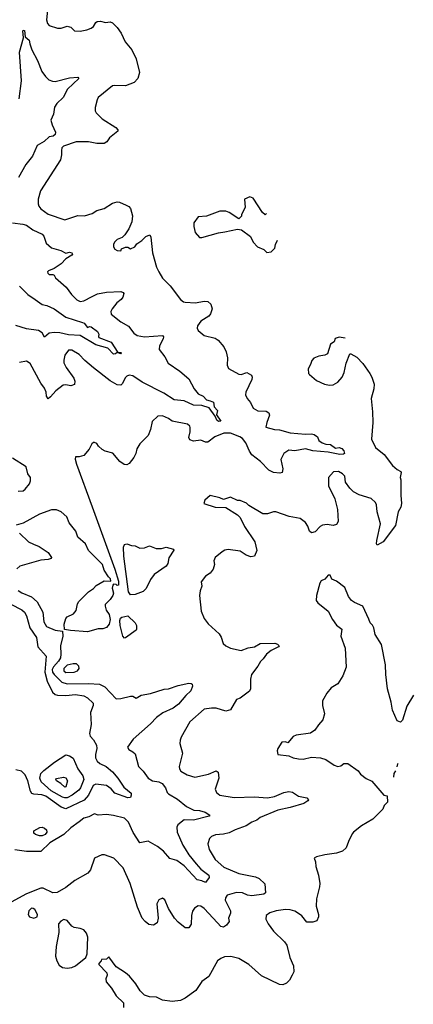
# Model space of a CAD drawing. Extents: x 1173029 to 1307123, y 522559 to 678521.
# Tile 401 of 623: x 1293897 to 1297198, y 566622 to 574867. Entities that reach past the tile are written whole.
import ezdxf

# ---------------------------------------------------------------- set-up
doc = ezdxf.new("R2010")
doc.units = 0

msp = doc.modelspace()

# ---------------------------------------------------------------- linework, layer by layer
at = {"layer": '0CON10XD'}
for points in [[(1294134.2, 574975), (1294122, 574865), (1294130, 574835), (1294145, 574820), (1294215, 574797.5), (1294245, 574797.5), (1294295, 574812), (1294315, 574808.8), (1294325.8, 574805.8), (1294357.5, 574775), (1294405, 574770), (1294458.8, 574781.2), (1294495, 574797.5), (1294515, 574811.2), (1294535, 574843.3), (1294547.7, 574852.3), (1294575, 574854), (1294616.1, 574843.9), (1294655, 574850), (1294675, 574842.5), (1294715, 574802.5), (1294746.7, 574755), (1294782.7, 574682.7), (1294837.1, 574615), (1294875, 574540), (1294900.8, 574425), (1294887.5, 574375), (1294857.2, 574342.8), (1294785.5, 574314.5), (1294695, 574317.1), (1294675, 574312.5), (1294555, 574216.7), (1294546, 574195), (1294528.8, 574131.2), (1294530, 574105), (1294537.9, 574087.9), (1294587.4, 574037.4), (1294704.1, 573964.1), (1294720, 573945), (1294721.2, 573935), (1294650.5, 573879.5), (1294626.7, 573845), (1294605, 573831.2), (1294545, 573830), (1294475, 573846), (1294370, 573845), (1294265, 573807.5), (1294251.1, 573795), (1294246.7, 573773.3), (1294247.8, 573735), (1294238.9, 573695), (1294072.3, 573435), (1294051.1, 573365), (1294050.6, 573325), (1294058.6, 573305), (1294075, 573284.2), (1294135, 573240), (1294275, 573192.5), (1294385, 573228), (1294440, 573225), (1294505, 573244.5), (1294545, 573269.5), (1294605, 573287.5), (1294675, 573332.3), (1294713.2, 573343.2), (1294735, 573339.5), (1294790, 573315), (1294813, 573303), (1294825.8, 573285), (1294842.5, 573225), (1294838, 573175), (1294811.4, 573115), (1294780, 573065), (1294755.6, 573044.4), (1294713.4, 573026.6), (1294692, 573005), (1294682.5, 572985), (1294684.2, 572965), (1294695, 572946.7), (1294715, 572933.8), (1294745, 572932.5), (1294751.7, 572948.3), (1294785, 572963.3), (1294805, 572962.5), (1294825, 572947.5), (1294863.3, 572965), (1294880.3, 572989.7), (1294922.4, 573017.6), (1294955, 573053.3), (1294987.5, 573065), (1294995.8, 573045.8), (1295011.5, 572915), (1295045.6, 572795.6), (1295064, 572755), (1295095, 572703.3), (1295159.3, 572639.3), (1295245, 572523.3), (1295270, 572505), (1295285, 572501.5), (1295372.7, 572497.3), (1295445, 572510), (1295475, 572508.6), (1295500, 572485), (1295511.8, 572445), (1295498.1, 572405), (1295484.5, 572385.5), (1295415, 572342), (1295388.8, 572305), (1295384.1, 572284.1), (1295393.3, 572265), (1295443, 572223), (1295535, 572200), (1295562.9, 572182.9), (1295608.8, 572128.8), (1295630, 572085), (1295640, 572035), (1295636, 571975), (1295647.5, 571947.5), (1295735, 571898.1), (1295755, 571895.8), (1295802.5, 571912.5), (1295840.7, 571890.7), (1295846.7, 571875), (1295843.8, 571855), (1295792.7, 571747.3), (1295792, 571725), (1295805, 571696.7), (1295832.7, 571662.7), (1295855, 571613.8), (1295895, 571590.8), (1295965, 571588), (1295987.5, 571575), (1295993.3, 571555), (1295968.8, 571495), (1295962.5, 571455), (1296034.5, 571434.5), (1296075, 571432.9), (1296165, 571407.1), (1296295, 571397.5), (1296345, 571400.5), (1296367.5, 571395), (1296393.8, 571375), (1296406.2, 571345), (1296434, 571325), (1296465, 571314), (1296505, 571311.5), (1296545, 571279.5), (1296575, 571284.6), (1296597.6, 571277.6), (1296616.2, 571256.2), (1296622, 571235), (1296611.7, 571228.3), (1296583.2, 571226.8), (1296484.7, 571245.3), (1296355, 571256.8), (1296295, 571273.2), (1296205, 571257.5), (1296155, 571261.5), (1296111.9, 571235), (1296085.8, 571185), (1296103.8, 571105), (1296097.5, 571075), (1296079.2, 571070.8), (1296025, 571074.6), (1295985.8, 571095), (1295917.5, 571167.5), (1295845, 571222.5), (1295823.1, 571255), (1295794.3, 571325), (1295765, 571359.2), (1295742.9, 571375), (1295666.2, 571403.8), (1295610, 571405), (1295533.8, 571375), (1295475, 571330.8), (1295455, 571330), (1295415, 571345.8), (1295355, 571338), (1295325, 571350), (1295315, 571370), (1295326, 571415), (1295326.4, 571453.6), (1295322.5, 571465), (1295305, 571480), (1295175.9, 571505.9), (1295145, 571528.8), (1295095, 571550), (1295055, 571548), (1295008.3, 571501.7), (1294994.2, 571435), (1294974.4, 571385.6), (1294904.3, 571315), (1294879.2, 571275), (1294870.8, 571235), (1294855, 571200), (1294815, 571150), (1294795, 571140), (1294772, 571142), (1294737.5, 571167.5), (1294677.3, 571237.3), (1294615, 571253.8), (1294587.7, 571267.7), (1294557.5, 571295), (1294545, 571317.5), (1294523, 571327), (1294515, 571327.5), (1294502.5, 571315), (1294478.3, 571271.7), (1294435, 571216.7), (1294395, 571206.2), (1294365, 571207.5), (1294363, 571187), (1294373.9, 571145), (1294505, 570788), (1294695, 570266.7), (1294725.8, 570165), (1294726.7, 570133.3), (1294715, 570130), (1294707, 570137), (1294685, 570140), (1294677.5, 570132.5), (1294673.9, 570106.1), (1294682.9, 570065), (1294676.9, 570045), (1294655, 570010.8), (1294615, 569970), (1294613.3, 569955), (1294623, 569923), (1294647.6, 569887.6), (1294655.4, 569845.4), (1294648.2, 569805), (1294625, 569776.7), (1294595, 569766.5), (1294555, 569766.7), (1294465, 569740.4), (1294322.1, 569752.1), (1294271.7, 569761.7), (1294270, 569805), (1294285, 569853.3), (1294295, 569866), (1294347.3, 569892.7), (1294370.8, 569919.2), (1294382.5, 569975), (1294394, 569995), (1294474.5, 570075.5), (1294515.5, 570104.5), (1294539.7, 570130.3), (1294605, 570168.8), (1294660, 570165), (1294657.5, 570185), (1294640.8, 570200.8), (1294606.6, 570256.6), (1294591.1, 570305), (1294475, 570423.3), (1294448.9, 570478.9), (1294383.3, 570535), (1294367.7, 570585), (1294311.8, 570655), (1294291.6, 570705), (1294245, 570746.8), (1294205.6, 570764.4), (1294165, 570763.6), (1294063.2, 570726.8), (1293925, 570651.9), (1293866.4, 570633.6)], [(1293892.5, 574205), (1293912.5, 574355), (1293895.7, 574595), (1293930, 574715), (1293922.9, 574775), (1293925, 574780), (1293937.3, 574777.3), (1293943.3, 574725), (1293975.9, 574695.9), (1293982.9, 574665), (1293999.2, 574615), (1294047.1, 574525), (1294081.4, 574435), (1294112.2, 574392.2), (1294141.2, 574365), (1294172.1, 574352.1), (1294195, 574350.8), (1294315, 574379.4), (1294385, 574386), (1294393.3, 574375), (1294298.9, 574285), (1294262.9, 574217.1), (1294209.4, 574165), (1294187.8, 574135), (1294179.4, 574075), (1294158.9, 574025), (1294168, 573988), (1294196, 573925), (1294194, 573905), (1294178.7, 573891.3), (1294145, 573887.1), (1294102.2, 573847.8), (1294044.2, 573815), (1294005, 573723.3), (1293949.2, 573655), (1293887.1, 573545)], [(1295966.6, 573243.7), (1295957, 573233), (1295933.9, 573253.9), (1295855, 573373.8), (1295826.4, 573383.6), (1295783.3, 573365), (1295787.5, 573295), (1295757.5, 573235), (1295757, 573223), (1295735, 573200), (1295653.6, 573253.6), (1295625, 573263.3), (1295575, 573263.3), (1295465, 573222.5), (1295393.9, 573216.1), (1295357.5, 573165), (1295356.7, 573135), (1295367.5, 573085), (1295405, 573042.5), (1295425, 573043.3), (1295565, 573083.8), (1295618.3, 573091.7), (1295725, 573112.5), (1295757, 573107), (1295832.7, 573052.7), (1295854.2, 573004.2), (1295892.5, 572965), (1295945, 572942.5), (1295968.3, 572918.3), (1296005, 572922.5), (1296037, 572953), (1296042.5, 572985), (1296060.4, 573020.8)], [(1293836.7, 573165), (1293923.6, 573156.4), (1293955, 573146.9), (1294006.4, 573106.4), (1294085, 573071.9), (1294100, 573055), (1294120, 572995), (1294165, 572957.1), (1294243.3, 572935), (1294285, 572911.1), (1294315, 572921.1), (1294334.3, 572915), (1294339.5, 572905), (1294335.4, 572894.6), (1294284.2, 572865), (1294245, 572824), (1294186.1, 572783.9), (1294137.5, 572765), (1294130, 572755), (1294133.8, 572745), (1294145, 572733.8), (1294175, 572733.3), (1294185, 572727.5), (1294196.1, 572706.1), (1294286.7, 572626.7), (1294330.8, 572565), (1294375, 572520.8), (1294405, 572508), (1294435, 572512), (1294505, 572548.8), (1294548.7, 572571.3), (1294625, 572586.5), (1294745, 572590), (1294764, 572584), (1294770, 572575), (1294762.9, 572545), (1294748.6, 572525), (1294712.8, 572497.2), (1294671.5, 572445), (1294660.5, 572425), (1294665, 572401.9), (1294745, 572337.5), (1294810.8, 572300.8), (1294853.4, 572243.4), (1294882.9, 572222.9), (1294945, 572212.1), (1295095, 572223.3), (1295102, 572212), (1295101.1, 572195), (1295070, 572135), (1295067.8, 572105), (1295114.4, 572045), (1295141.5, 571991.5), (1295240.8, 571925), (1295315, 571860), (1295361.2, 571775), (1295394, 571735), (1295435, 571713.8), (1295465, 571685.4), (1295495, 571676.1), (1295522.5, 571665), (1295528.6, 571625), (1295555.4, 571595), (1295548.4, 571558.4), (1295584.2, 571505), (1295565, 571503), (1295549.2, 571515), (1295537.4, 571547.4), (1295485, 571617.4), (1295425, 571637), (1295355, 571640.8), (1295275, 571677), (1295193.7, 571683.7), (1295105, 571740.5), (1294923.3, 571833.3), (1294845, 571885.5), (1294815, 571890), (1294795, 571882.9), (1294780.4, 571869.6), (1294758.3, 571821.7), (1294745, 571806), (1294715, 571808.8), (1294655, 571842.5), (1294515, 571953.3), (1294442.5, 572012.5), (1294395, 572064.4), (1294335, 572101.4), (1294305, 572101.2), (1294275, 572057.5), (1294266, 572015), (1294268, 571995), (1294285.8, 571955), (1294352, 571865), (1294358.3, 571841.7), (1294356.1, 571813.9), (1294325, 571800), (1294285, 571810), (1294261.7, 571808.3), (1294200.5, 571759.5), (1294155, 571708), (1294135, 571693.8), (1294120.8, 571715), (1294117.6, 571747.6), (1294105, 571782.5), (1294075, 571823.3), (1293985, 571988.8), (1293955, 572009.2), (1293895, 571996.9)], [(1293895.8, 572635.8), (1293965, 572567.3), (1294025.6, 572525), (1294085, 572483.8), (1294125, 572473.8), (1294185, 572445.6), (1294285, 572375.8), (1294423, 572333), (1294436.7, 572325), (1294465, 572290), (1294483, 572297), (1294495, 572294.5), (1294550, 572255), (1294560, 572235), (1294556.7, 572215), (1294561.2, 572205), (1294665, 572166.9), (1294720, 572080), (1294745, 572080), (1294750.8, 572075), (1294745, 572070), (1294715, 572080), (1294701.2, 572068.8), (1294685, 572067.9)], [(1294685, 572067.9), (1294637.2, 572117.2), (1294535, 572144.7), (1294405, 572223.5), (1294305, 572228.1), (1294235, 572245.4), (1294185, 572248.8), (1294145, 572241.2), (1294105, 572209.4), (1294084.3, 572245), (1294055.4, 572265.4), (1293955, 572277.8), (1293865, 572305.6)], [(1296625.6, 572200.7), (1296575, 572210), (1296543.6, 572196.4), (1296535, 572170), (1296505, 572150), (1296479.3, 572070.7), (1296455, 572057.5), (1296405, 572050), (1296365, 572032.5), (1296346.4, 572013.6), (1296335, 571980), (1296317.5, 571945), (1296320, 571905), (1296327.5, 571895), (1296387.5, 571845), (1296452.5, 571815), (1296495, 571806), (1296525, 571809.2), (1296565, 571832), (1296602, 571875), (1296618.3, 571911.7), (1296635, 571990), (1296665, 572070), (1296675, 572070), (1296725, 572042.5), (1296775, 571987.5), (1296833.3, 571905), (1296850, 571875), (1296870, 571815), (1296865.8, 571775), (1296844.2, 571695), (1296856.2, 571585), (1296858, 571495), (1296848.8, 571355), (1296880, 571285), (1296955, 571226), (1297023.7, 571133.7), (1297062, 571102), (1297093.3, 571085), (1297096.7, 571075), (1297087.5, 571035), (1297093, 571013), (1297093.9, 570886.1), (1297100, 570815), (1297093.8, 570785), (1297071.2, 570745), (1297047.9, 570632.1), (1296945.9, 570494.1), (1296895, 570467.5), (1296889.3, 570479.3), (1296891.2, 570505), (1296922.9, 570645), (1296895.6, 570745), (1296890.6, 570805), (1296881.4, 570825), (1296845, 570856.9), (1296745, 570890), (1296697.5, 570915), (1296665.4, 570945.4), (1296630.6, 570995), (1296625, 571043.8), (1296605, 571065.7), (1296570, 571085), (1296529.7, 571080.3), (1296486.2, 571035), (1296486, 570965), (1296538.6, 570855), (1296562, 570765), (1296568.8, 570665), (1296555, 570640), (1296525, 570631.2), (1296475, 570639.2), (1296436.6, 570633.4), (1296417.6, 570622.4), (1296375, 570578.8), (1296345, 570570), (1296326.2, 570585), (1296313.8, 570625), (1296295, 570656.7), (1296250.5, 570690.5), (1296156.3, 570706.3), (1296045, 570745.8), (1296025, 570745.8), (1295975, 570728.6), (1295935, 570729.2), (1295819.3, 570799.3), (1295798.3, 570818.3), (1295745, 570842.5), (1295725, 570842.5), (1295665, 570870), (1295605, 570850), (1295575, 570863.3), (1295495, 570882.5), (1295450, 570845), (1295440, 570815), (1295535, 570784), (1295625, 570782.5), (1295725, 570720), (1295745, 570697.5), (1295782.6, 570622.6), (1295868, 570495), (1295886.2, 570423.8), (1295867.5, 570375), (1295835, 570368.8), (1295795, 570383.8), (1295745, 570415.7), (1295645, 570431.9), (1295616.7, 570425), (1295595, 570412), (1295536.7, 570365), (1295523.8, 570335), (1295531.2, 570305), (1295520, 570265), (1295495, 570233.3), (1295455, 570206.7), (1295420.3, 570159.7), (1295424.2, 570125), (1295410.8, 570085), (1295405.7, 570045), (1295420, 569915), (1295444.2, 569854.2), (1295478.8, 569808.8), (1295571.2, 569725), (1295587.3, 569697.3), (1295603.3, 569645), (1295625, 569623.3), (1295665, 569603.3), (1295755, 569585.7), (1295813.7, 569606.3), (1295865, 569616.5), (1295915, 569642.9), (1296037.7, 569647.7), (1296059.5, 569639.5), (1296072.5, 569625), (1296067.5, 569615), (1296005, 569584.2), (1295968, 569555), (1295940, 569515), (1295916.6, 569493.4), (1295895.4, 569454.6), (1295841.9, 569385), (1295831.4, 569345), (1295831.4, 569265), (1295824.3, 569245.7), (1295745, 569186.7), (1295715.8, 569174.2), (1295665, 569088.8), (1295625, 569078), (1295545, 569100.8), (1295505, 569102), (1295445, 569092.5), (1295323.6, 568986.4), (1295250.9, 568859.1), (1295242.5, 568835), (1295241.4, 568805), (1295262.9, 568725), (1295234.4, 568615), (1295236.9, 568595), (1295248.9, 568575), (1295302.7, 568542.7), (1295365, 568524.5), (1295481.7, 568548.3), (1295545, 568576.7), (1295562.5, 568565), (1295568, 568515), (1295537, 568423), (1295547.8, 568395), (1295575, 568373.5), (1295695, 568353.5), (1295865, 568360.6), (1295975, 568352.3), (1296035, 568361.5), (1296113.1, 568396.9), (1296155, 568405.6), (1296185, 568399.2), (1296235, 568366), (1296305, 568350), (1296320, 568335), (1296313.3, 568325), (1296278.8, 568305), (1296165, 568271.2), (1296060.6, 568249.4), (1295913.3, 568186.7), (1295885, 568164.3), (1295845, 568148.1), (1295795, 568116.2), (1295705, 568083.6), (1295655, 568059.6), (1295605, 568047.5), (1295538.3, 568041.7), (1295505, 568028.8), (1295488.8, 568011.2), (1295473.9, 567966.1), (1295485, 567920), (1295535.7, 567835), (1295609.5, 567769.5), (1295735, 567716.9), (1295875, 567691.1), (1295905, 567676.9), (1295951.7, 567631.7), (1295957.5, 567555), (1295944.2, 567545.8), (1295845, 567531.8), (1295807.4, 567537.4), (1295765, 567554.6), (1295715, 567557.5), (1295635.8, 567535), (1295623.5, 567515), (1295620.5, 567495), (1295663.6, 567405), (1295664.5, 567385), (1295647.5, 567345), (1295653.9, 567315), (1295632.3, 567285), (1295605, 567267.5), (1295585, 567273.2), (1295555.7, 567305.7), (1295445, 567424.4), (1295415, 567444.2), (1295394.1, 567445.9), (1295361.7, 567428.3), (1295345, 567402.5), (1295336.9, 567365), (1295335, 567293.3), (1295315, 567264), (1295285, 567264), (1295225, 567309.2), (1295195, 567342.9), (1295144.2, 567425), (1295115, 567496.2), (1295095, 567510), (1295065, 567497.5), (1295046.7, 567465), (1295059.2, 567345), (1295051.2, 567305), (1295020, 567285), (1294980.7, 567290.7), (1294948, 567315), (1294924.3, 567345), (1294885.6, 567435), (1294822.2, 567635), (1294764, 567765), (1294687.5, 567845), (1294608.8, 567875), (1294586.1, 567873.9), (1294525, 567845.8), (1294490.5, 567749.5), (1294469.4, 567720.6), (1294360.1, 567659.9), (1294285, 567600.6), (1294210.9, 567559.1), (1294175, 567555.8), (1294095, 567594), (1294075, 567594.2), (1293955, 567546.7), (1293825, 567478.5)], [(1293885, 570919.5), (1293925, 570922.5), (1293943.9, 570936.1), (1293978.9, 570981.1), (1293988.5, 571005), (1293987.8, 571035), (1293965.3, 571065.3), (1293952.6, 571122.6), (1293837.5, 571195)], [(1293895, 570566.7), (1293970, 570495), (1294013.8, 570475), (1294061.2, 570455), (1294135.8, 570405.8), (1294162.5, 570365), (1294160, 570355), (1294135, 570346.7), (1294075, 570342), (1293899.4, 570290.6), (1293871.7, 570268.3)], [(1294825, 570050.6), (1294810.7, 570075), (1294769.4, 570375), (1294768.8, 570451.2), (1294776.1, 570473.9), (1294795, 570478.8), (1294833.3, 570463.3), (1294865, 570461.1), (1294903.2, 570443.2), (1294945, 570444.5), (1294985, 570460.6), (1295040.5, 570440.5), (1295085, 570440.4), (1295125, 570450), (1295187.5, 570435), (1295188.8, 570425), (1295148.8, 570361.2), (1295140, 570315), (1295125, 570290.8), (1295025, 570222), (1294995, 570178.8), (1294958.6, 570105), (1294931.5, 570078.5), (1294865, 570053.6), (1294825, 570050.6)], [(1297198.4, 569209.8), (1297145, 569120), (1297107, 569003), (1297090, 568985), (1297062.5, 568995), (1297022.5, 569085), (1297013, 569153), (1296982.7, 569262.7), (1296968, 569385), (1296965.7, 569465), (1296931.2, 569635), (1296878.3, 569718.3), (1296866.2, 569775), (1296855, 569797.5), (1296836.4, 569816.4), (1296825, 569847.5), (1296775, 569957.5), (1296705.8, 569985.8), (1296680, 570005), (1296655, 570037.5), (1296625, 570112.5), (1296555, 570166.7), (1296513.6, 570183.6), (1296500, 570215), (1296484, 570216), (1296455, 570182.5), (1296425, 570167.5), (1296415, 570150), (1296386, 570045), (1296383.3, 570005), (1296396.7, 569985), (1296485, 569913.3), (1296520, 569845), (1296555, 569797.5), (1296598.8, 569765), (1296591.2, 569705), (1296625.8, 569605), (1296634, 569445), (1296606.8, 569373.2), (1296565, 569306.7), (1296508.3, 569271.7), (1296471.7, 569228.3), (1296446.4, 569183.6), (1296437, 569163), (1296436.7, 569125), (1296453.3, 569055), (1296438, 569005), (1296401.7, 568961.7), (1296371.7, 568918.3), (1296335, 568893.3), (1296215, 568876.7), (1296190, 568865), (1296145, 568812.5), (1296125, 568820), (1296095, 568817.5), (1296062.5, 568765), (1296057.5, 568745), (1296062.5, 568715), (1296153, 568703), (1296190, 568685), (1296235, 568676.7), (1296275, 568676.2), (1296345, 568691.2), (1296420, 568685), (1296465, 568671.2), (1296535, 568624), (1296565, 568614), (1296590.7, 568619.3), (1296615, 568640), (1296647.7, 568637.7), (1296735, 568576.7), (1296755, 568550), (1296802.7, 568512.7), (1296850.5, 568490.5), (1296950, 568375), (1296977.5, 568367.5), (1296981.2, 568315), (1296953.9, 568286.1), (1296943, 568257), (1296857.3, 568172.7), (1296764.4, 568115.6), (1296697.5, 568065), (1296685, 568051.2), (1296654.4, 567985.6), (1296635, 567932.5), (1296605, 567903.3), (1296555, 567886.7), (1296455.9, 567874.1), (1296385, 567856.7), (1296367.5, 567845), (1296377.5, 567815), (1296380, 567775), (1296403.3, 567705), (1296414, 567635), (1296412, 567605), (1296385.7, 567505), (1296384.2, 567444.2), (1296403.3, 567375), (1296402.5, 567355), (1296389.3, 567320.7), (1296355, 567308.8), (1296305, 567310), (1296262.1, 567362.1), (1296235, 567384), (1296205, 567402), (1296165, 567414), (1296125, 567415.8), (1296047.5, 567405), (1295995, 567388.8), (1295964, 567366), (1295962.5, 567335), (1295980, 567295), (1296025, 567236), (1296118.8, 567145), (1296136.8, 567116.8), (1296162.2, 567015), (1296194.4, 566944.4), (1296197.1, 566895), (1296182, 566865), (1296160, 566825), (1296135, 566798.8), (1296105, 566786.2), (1296075, 566788), (1295925, 566861.4), (1295817.5, 566955), (1295735, 567005.6), (1295668.3, 567021.7), (1295615, 567020), (1295585, 567006.7), (1295556.7, 566985), (1295482.5, 566855), (1295425, 566812.5), (1295375, 566738), (1295285, 566673.8), (1295245, 566653.8), (1295175, 566646.7), (1295095, 566656.2), (1295045, 566683.3), (1294985, 566684), (1294945, 566698), (1294908, 566735), (1294870, 566795), (1294817.6, 566857.6), (1294785, 566886), (1294705, 566936.7), (1294645, 567020), (1294625, 567000), (1294581.7, 566998.3), (1294580, 566985), (1294560, 566965), (1294560, 566955), (1294626.7, 566885), (1294630, 566865), (1294619.2, 566835), (1294621.7, 566811.7), (1294668.3, 566758.3), (1294705, 566692.5), (1294767.5, 566635), (1294767.5, 566595)], [(1293885, 570087.5), (1293915, 570067.1), (1293994.7, 570034.7), (1294042.3, 569992.3), (1294091.5, 569905), (1294098.5, 569825), (1294122.5, 569785), (1294195, 569754.7), (1294256.7, 569746.7), (1294258.5, 569705), (1294238.1, 569625), (1294242.1, 569555), (1294238, 569525), (1294223.3, 569495), (1294181, 569449), (1294170.2, 569425), (1294173.1, 569405), (1294185, 569384.7), (1294249.6, 569319.6), (1294295, 569304.8), (1294475, 569309.5), (1294565, 569303.8), (1294610.7, 569280.7), (1294705, 569181.4), (1294745, 569184.4), (1294826.5, 569203.5), (1294845, 569201.5), (1294875, 569186.4), (1294915, 569211.8), (1294995, 569226.2), (1295108.3, 569261.7), (1295146.1, 569263.9), (1295225, 569290.8), (1295315, 569311.8), (1295335, 569310), (1295343.3, 569303.3), (1295345.6, 569285.6), (1295333.4, 569246.6), (1295291.3, 569208.7), (1295228.1, 569135), (1295185, 569102.5), (1295098.2, 569061.8), (1295045, 569022.7), (1294995, 568970), (1294848.8, 568841.2), (1294802.5, 568775), (1294812.5, 568755), (1294847, 568737), (1294865, 568720), (1294894.6, 568614.6), (1294932, 568575), (1294975, 568515.8), (1295010, 568495), (1295065, 568484.4), (1295090.8, 568470.8), (1295118.9, 568435), (1295134.5, 568395), (1295144.4, 568385), (1295221.4, 568341.4), (1295295, 568277.8), (1295358.3, 568248.3), (1295405, 568245.6), (1295451.7, 568231.7), (1295492.5, 568205), (1295485, 568197.5), (1295355, 568164.1), (1295275, 568167.5), (1295222.7, 568125), (1295216.2, 568105), (1295217.5, 568065), (1295263.8, 567955), (1295283.5, 567925), (1295315.3, 567875), (1295377.3, 567797.3), (1295416.5, 567755), (1295482, 567705), (1295486.2, 567685), (1295455, 567641.2), (1295425.9, 567655.9), (1295385, 567663.9), (1295275, 567782.5), (1295215, 567827.1), (1295155, 567842.5), (1295101.9, 567905), (1295053.7, 567943.7), (1294975, 567987.1), (1294904.5, 567974.5), (1294849.9, 568059.9), (1294808.7, 568148.7), (1294775, 568180), (1294685, 568202.9), (1294625, 568211.4), (1294555, 568207.5), (1294525, 568217.5), (1294476.9, 568193.1), (1294435, 568181.2), (1294395, 568151.4), (1294325, 568100.8), (1294267.3, 568045), (1294151.1, 567975), (1294075, 567902), (1293955, 567901.5), (1293855, 567915.8)], [(1293823.9, 569973.9), (1293915, 569924.6), (1293937.9, 569905), (1293954.7, 569874.7), (1293983.2, 569775), (1294037.5, 569695), (1294049.2, 569615), (1294117.9, 569537.9), (1294108.1, 569405), (1294128.6, 569328.6), (1294170.9, 569235), (1294195, 569217.1), (1294215, 569212.3), (1294285, 569208), (1294365, 569216), (1294434.7, 569204.7), (1294465, 569190), (1294512.5, 569145), (1294514.2, 569125), (1294491.9, 569065), (1294497.5, 568965), (1294481.2, 568891.2), (1294487.3, 568867.3), (1294515, 568837.5), (1294541.3, 568791.3), (1294545.3, 568764.7), (1294532.7, 568715), (1294534.1, 568685), (1294547.2, 568657.2), (1294569.8, 568639.8), (1294623.3, 568615), (1294675, 568567.8), (1294721.1, 568515), (1294770.3, 568440.3), (1294830.5, 568390.5), (1294832.9, 568372.9), (1294825.6, 568355), (1294805, 568351.7), (1294695, 568391.3), (1294665, 568425.7), (1294624.4, 568454.4), (1294535, 568465.7), (1294513.6, 568455), (1294475.4, 568374.6), (1294438.3, 568331.7), (1294285, 568258.6), (1294244.1, 568274.1), (1294115, 568365.9), (1294082.6, 568377.4), (1294015, 568381.8), (1293998.9, 568388.9), (1293987.1, 568407.1), (1293964.8, 568495), (1293942.9, 568542.9), (1293913.5, 568573.5), (1293865.3, 568585.3)], [(1294775, 569688.2), (1294761.1, 569705), (1294739.4, 569795), (1294736, 569835), (1294741.8, 569855), (1294754.3, 569865), (1294805, 569876.7), (1294865, 569816), (1294876, 569794), (1294876.7, 569765), (1294872.5, 569755), (1294785, 569690.9), (1294775, 569688.2)], [(1294285, 569401.6), (1294355, 569404.7), (1294380.8, 569415), (1294395.6, 569435), (1294392.5, 569455), (1294372.4, 569472.4), (1294345, 569473.3), (1294295, 569462.9), (1294266.8, 569435), (1294267.9, 569415), (1294285, 569401.6)], [(1294275, 568350.9), (1294255, 568357.7), (1294160.7, 568410.7), (1294077.8, 568485), (1294064.7, 568515), (1294075, 568554.3), (1294099.4, 568580.6), (1294189.2, 568650.8), (1294285, 568710), (1294314.4, 568704.4), (1294344.3, 568684.3), (1294385.3, 568595.3), (1294425.8, 568535.8), (1294434, 568505), (1294406.1, 568435), (1294392.2, 568415), (1294337.6, 568372.4), (1294295, 568352.3), (1294275, 568350.9)], [(1297062.3, 568610.9), (1297067.5, 568635), (1297071.8, 568641.9)], [(1294275, 568440.8), (1294241.5, 568471.5), (1294205, 568493.1), (1294199.2, 568505), (1294205, 568513.8), (1294265, 568524.4), (1294285, 568517.8), (1294298.2, 568495), (1294285, 568444), (1294275, 568440.8)], [(1297035.5, 568523.2), (1297037.5, 568555), (1297052.3, 568578.1)], [(1294085, 568033.1), (1294063.3, 568033.3), (1294029.2, 568045), (1294015.8, 568055), (1294015.8, 568075), (1294065, 568103.3), (1294085, 568105.6), (1294105, 568098.1), (1294122, 568082), (1294125.5, 568065), (1294109.5, 568045), (1294085, 568033.1)], [(1294015, 567344.2), (1294043.3, 567355), (1294047.5, 567375), (1294024.2, 567415), (1294010, 567425), (1293995, 567426.5), (1293972.5, 567405), (1293968, 567375), (1293980, 567355), (1294015, 567344.2)], [(1294295, 566923.8), (1294335, 566931.2), (1294365, 566944.5), (1294452, 567015), (1294462, 567045), (1294469.4, 567185), (1294458.3, 567218.3), (1294435, 567246.9), (1294405, 567258.1), (1294354.4, 567264.4), (1294335, 567276.2), (1294295, 567322.9), (1294268.3, 567331.7), (1294240.9, 567319.1), (1294222, 567295), (1294225.6, 567225), (1294201.5, 567105), (1294198.5, 567025), (1294207.2, 566987.2), (1294229.1, 566949.1), (1294255, 566929.4), (1294295, 566923.8)]]:
    msp.add_lwpolyline(points, dxfattribs=at)

doc.saveas('drawing.dxf')
